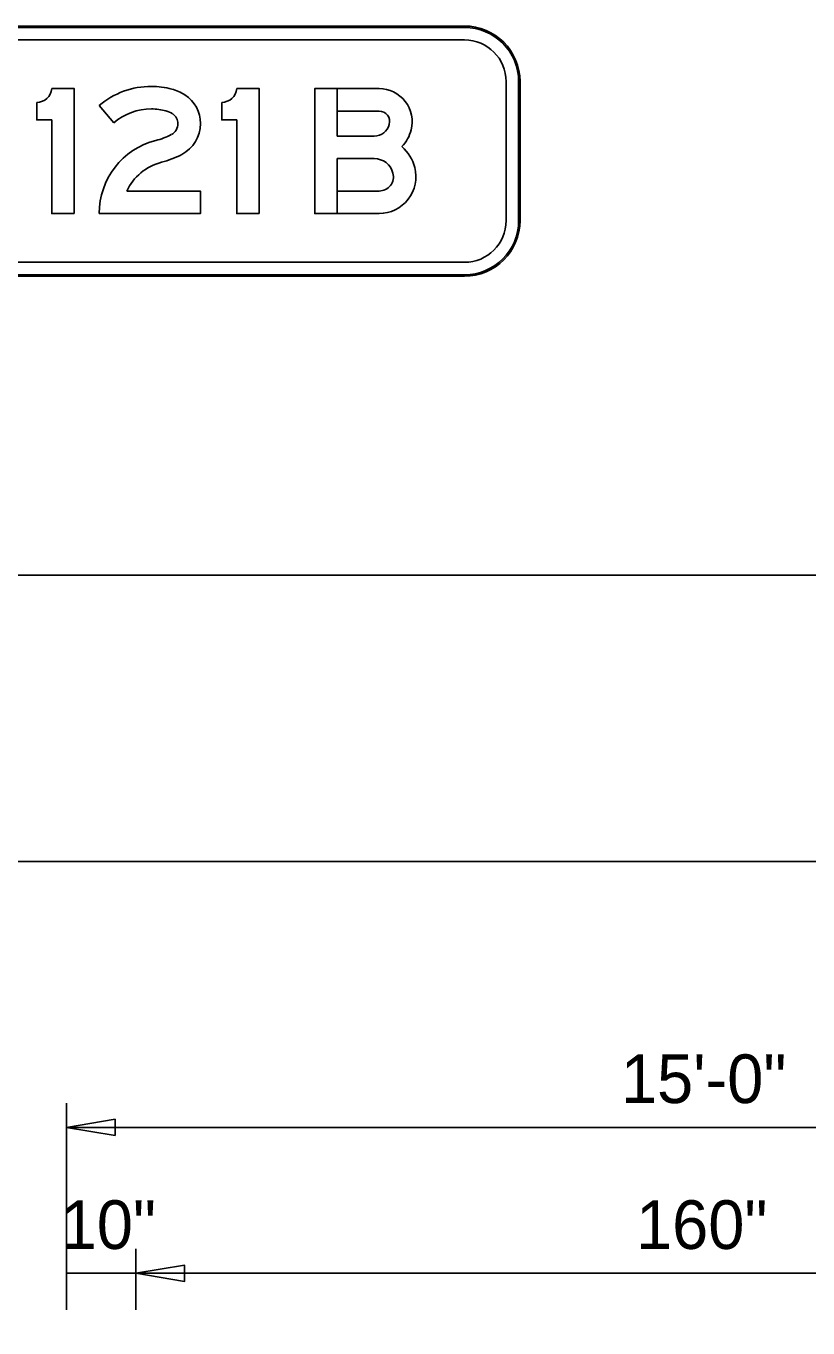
# Model space of a CAD drawing. Extents: x 2149961 to 2150220, y 145114 to 145240.
# Drawn here: x 2150031.53 to 2150040.92, y 145210.91 to 145226.53 of the extents above; entities that cross this region are included whole.
import ezdxf

# ---------------------------------------------------------------- set-up
doc = ezdxf.new("R2010")
doc.units = 0
for name, color, linetype in [('BORDER', 7, 'Continuous'), ('GSBWFILL', 7, 'Continuous'), ('GSCOLORFILL', 7, 'Continuous'), ('GSDIMS', 7, 'Continuous'), ('GSOUTLINE', 7, 'Continuous'), ('PDF', 7, 'Continuous')]:
    doc.layers.add(name, color=color, linetype=linetype)

msp = doc.modelspace()

# ---------------------------------------------------------------- linework, layer by layer
at = {"layer": 'BORDER'}
for p, q in [((2150010.458, 145219.948), (2150174.061, 145219.948)), ((2150171.536, 145216.512), (2150017.557, 145216.512))]:
    msp.add_line(p, q, dxfattribs=at)
at = {"layer": 'GSBWFILL'}
for p, q in [((2150036.797, 145226.535), (2150025.13, 145226.535)), ((2150025.13, 145226.368), (2150036.797, 145226.368)), ((2150037.297, 145225.868), (2150037.297, 145224.2)), ((2150037.464, 145224.2), (2150037.464, 145225.868)), ((2150036.797, 145223.7), (2150025.132, 145223.7)), ((2150025.132, 145223.534), (2150036.797, 145223.534))]:
    msp.add_line(p, q, dxfattribs=at)
for points in [[(2150031.843, 145225.784), (2150032.113, 145225.784), (2150032.113, 145224.284)], [(2150034.063, 145225.784), (2150034.333, 145225.784), (2150034.333, 145224.284)], [(2150035.714, 145225.214), (2150035.27, 145225.214), (2150035.27, 145225.784), (2150035, 145225.784), (2150035, 145224.284), (2150035.27, 145224.284)], [(2150035.772, 145225.784), (2150035.27, 145225.784), (2150035.27, 145225.514), (2150035.772, 145225.514)], [(2150032.113, 145224.284), (2150031.843, 145224.284), (2150031.843, 145225.409), (2150031.663, 145225.409), (2150031.663, 145225.619)], [(2150032.588, 145225.375), (2150032.413, 145225.581)], [(2150034.333, 145224.284), (2150034.063, 145224.284), (2150034.063, 145225.409), (2150033.883, 145225.409), (2150033.883, 145225.619)], [(2150035.27, 145224.284), (2150035.27, 145224.944), (2150035.714, 145224.944)], [(2150032.743, 145224.554), (2150033.628, 145224.554), (2150033.628, 145224.284), (2150032.413, 145224.284)], [(2150035.772, 145224.554), (2150035.27, 145224.554), (2150035.27, 145224.284), (2150035.772, 145224.284)]]:
    msp.add_lwpolyline(points, dxfattribs=at)
for centre, radius, start, end in [((2150036.797, 145225.868), 0.667, 0, 90), ((2150036.797, 145225.868), 0.5, 0, 90), ((2150036.797, 145224.2), 0.667, 270, 0), ((2150036.797, 145224.2), 0.5, 270, 0)]:
    msp.add_arc(centre, radius, start, end, dxfattribs=at)
for centre, major_axis, ratio, start_param, end_param in [((2150031.663, 145225.8), (0, 0.181), 0.999988, 3.141593, 4.625487), ((2150033.039, 145224.843), (0, 0.968), 0.999995, 0, 0.70376), ((2150033.039, 145224.862), (0, 0.948), 0.999995, 6.02311, 6.283185), ((2150033.141, 145225.247), (0, 0.55), 0.999995, 5.706931, 6.02311), ((2150033.883, 145225.8), (0, 0.181), 0.999988, 3.141593, 4.625487), ((2150035.772, 145225.387), (0, 0.397), 0.999994, 4.459709, 6.283185), ((2150033.218, 145225.364), (0, 0.41), 0.999995, 4.712389, 5.706931), ((2150033.039, 145224.843), (0, 0.698), 0.999995, 0, 0.70376), ((2150033.039, 145224.862), (0, 0.678), 0.999995, 6.02311, 6.283185), ((2150033.141, 145225.247), (0, 0.28), 0.999995, 5.706931, 6.02311), ((2150033.218, 145225.364), (0, 0.14), 0.999995, 4.712389, 5.706931), ((2150035.772, 145225.387), (0, 0.127), 0.999994, 4.459709, 6.283185), ((2150033.209, 145225.364), (0, 0.149), 0.999995, 3.626327, 4.712389), ((2150033.209, 145225.364), (0, 0.419), 0.999995, 3.626327, 4.712389), ((2150035.714, 145225.402), (0, 0.187), 0.999994, 3.141593, 4.459709), ((2150035.714, 145225.402), (0, 0.457), 0.999994, 3.95686, 4.459709), ((2150033.318, 145224.284), (0, 0.906), 0.999995, 0.25053, 1.570796), ((2150032.884, 145225.98), (0, 0.845), 0.999995, 3.392123, 3.626327), ((2150032.884, 145225.98), (0, 1.115), 0.999995, 3.392123, 3.626327), ((2150035.714, 145224.712), (0, 0.232), 0.999994, 4.965069, 6.283185), ((2150035.714, 145224.712), (0, 0.502), 0.999994, 4.965069, 5.558736), ((2150033.318, 145224.284), (0, 0.636), 0.999995, 0.25053, 1.132058), ((2150035.772, 145224.727), (0, 0.442), 0.999994, 3.141593, 4.965069), ((2150035.772, 145224.727), (0, 0.172), 0.999994, 3.141593, 4.965069)]:
    msp.add_ellipse(centre, major_axis=major_axis, ratio=ratio, start_param=start_param, end_param=end_param, dxfattribs=at)
at = {"layer": 'GSCOLORFILL'}
for p, q in [((2150036.797, 145226.535), (2150025.13, 145226.535)), ((2150036.797, 145226.535), (2150025.13, 145226.535)), ((2150036.797, 145226.535), (2150025.13, 145226.535)), ((2150025.13, 145226.518), (2150036.797, 145226.518)), ((2150025.13, 145226.368), (2150036.797, 145226.368)), ((2150037.297, 145225.868), (2150037.297, 145224.2)), ((2150037.447, 145225.868), (2150037.447, 145224.2)), ((2150037.464, 145224.2), (2150037.464, 145225.868)), ((2150037.464, 145224.2), (2150037.464, 145225.868)), ((2150037.464, 145224.2), (2150037.464, 145225.868)), ((2150036.797, 145223.7), (2150025.132, 145223.7)), ((2150036.797, 145223.55), (2150025.13, 145223.55)), ((2150025.13, 145223.534), (2150036.797, 145223.534)), ((2150025.13, 145223.534), (2150036.797, 145223.534)), ((2150025.132, 145223.534), (2150036.797, 145223.534))]:
    msp.add_line(p, q, dxfattribs=at)
for points in [[(2150031.843, 145225.784), (2150032.113, 145225.784), (2150032.113, 145224.284)], [(2150034.063, 145225.784), (2150034.333, 145225.784), (2150034.333, 145224.284)], [(2150035.714, 145225.214), (2150035.27, 145225.214), (2150035.27, 145225.784), (2150035, 145225.784), (2150035, 145224.284), (2150035.27, 145224.284)], [(2150035.772, 145225.784), (2150035.27, 145225.784), (2150035.27, 145225.514), (2150035.772, 145225.514)], [(2150032.113, 145224.284), (2150031.843, 145224.284), (2150031.843, 145225.409), (2150031.663, 145225.409), (2150031.663, 145225.619)], [(2150032.588, 145225.375), (2150032.413, 145225.581)], [(2150034.333, 145224.284), (2150034.063, 145224.284), (2150034.063, 145225.409), (2150033.883, 145225.409), (2150033.883, 145225.619)], [(2150035.27, 145224.284), (2150035.27, 145224.944), (2150035.714, 145224.944)], [(2150032.743, 145224.554), (2150033.628, 145224.554), (2150033.628, 145224.284), (2150032.413, 145224.284)], [(2150035.772, 145224.554), (2150035.27, 145224.554), (2150035.27, 145224.284), (2150035.772, 145224.284)]]:
    msp.add_lwpolyline(points, dxfattribs=at)
for centre, radius, start, end in [((2150036.797, 145225.868), 0.667, 0, 90), ((2150036.797, 145225.868), 0.667, 0, 90), ((2150036.797, 145225.868), 0.667, 0, 90), ((2150036.797, 145225.868), 0.65, 0, 90), ((2150036.797, 145225.868), 0.5, 0, 90), ((2150036.797, 145224.2), 0.667, 270, 0), ((2150036.797, 145224.2), 0.667, 270, 0), ((2150036.797, 145224.2), 0.5, 270, 0), ((2150036.797, 145224.2), 0.667, 270, 0), ((2150036.797, 145224.2), 0.65, 270, 0)]:
    msp.add_arc(centre, radius, start, end, dxfattribs=at)
for centre, major_axis, ratio, start_param, end_param in [((2150031.663, 145225.8), (0, 0.181), 0.999988, 3.141593, 4.625487), ((2150033.039, 145224.843), (0, 0.968), 0.999995, 0, 0.70376), ((2150033.039, 145224.862), (0, 0.948), 0.999995, 6.02311, 6.283185), ((2150033.141, 145225.247), (0, 0.55), 0.999995, 5.706931, 6.02311), ((2150033.883, 145225.8), (0, 0.181), 0.999988, 3.141593, 4.625487), ((2150035.772, 145225.387), (0, 0.397), 0.999994, 4.459709, 6.283185), ((2150033.218, 145225.364), (0, 0.41), 0.999995, 4.712389, 5.706931), ((2150033.039, 145224.843), (0, 0.698), 0.999995, 0, 0.70376), ((2150033.039, 145224.862), (0, 0.678), 0.999995, 6.02311, 6.283185), ((2150033.141, 145225.247), (0, 0.28), 0.999995, 5.706931, 6.02311), ((2150033.218, 145225.364), (0, 0.14), 0.999995, 4.712389, 5.706931), ((2150035.772, 145225.387), (0, 0.127), 0.999994, 4.459709, 6.283185), ((2150033.209, 145225.364), (0, 0.149), 0.999995, 3.626327, 4.712389), ((2150033.209, 145225.364), (0, 0.419), 0.999995, 3.626327, 4.712389), ((2150035.714, 145225.402), (0, 0.187), 0.999994, 3.141593, 4.459709), ((2150035.714, 145225.402), (0, 0.457), 0.999994, 3.95686, 4.459709), ((2150033.318, 145224.284), (0, 0.906), 0.999995, 0.25053, 1.570796), ((2150032.884, 145225.98), (0, 0.845), 0.999995, 3.392123, 3.626327), ((2150032.884, 145225.98), (0, 1.115), 0.999995, 3.392123, 3.626327), ((2150035.714, 145224.712), (0, 0.232), 0.999994, 4.965069, 6.283185), ((2150035.714, 145224.712), (0, 0.502), 0.999994, 4.965069, 5.558736), ((2150033.318, 145224.284), (0, 0.636), 0.999995, 0.25053, 1.132058), ((2150035.772, 145224.727), (0, 0.442), 0.999994, 3.141593, 4.965069), ((2150035.772, 145224.727), (0, 0.172), 0.999994, 3.141593, 4.965069)]:
    msp.add_ellipse(centre, major_axis=major_axis, ratio=ratio, start_param=start_param, end_param=end_param, dxfattribs=at)
at = {"layer": 'GSDIMS'}
for p, q in [((2150032.02, 145212.882), (2150032.02, 145213.612)), ((2150032.02, 145213.32), (2150047.02, 145213.32)), ((2150032.02, 145211.132), (2150032.02, 145212.882)), ((2150032.02, 145211.132), (2150032.02, 145211.862)), ((2150032.853, 145211.132), (2150032.853, 145211.862)), ((2150032.853, 145211.132), (2150032.853, 145211.862)), ((2150032.02, 145211.57), (2150032.853, 145211.57)), ((2150032.853, 145211.57), (2150046.187, 145211.57))]:
    msp.add_line(p, q, dxfattribs=at)
for points in [[(2150032.02, 145213.32), (2150032.603, 145213.223), (2150032.603, 145213.417)], [(2150032.853, 145211.57), (2150033.437, 145211.473), (2150033.437, 145211.667)]]:
    msp.add_lwpolyline(points, close=True, dxfattribs=at)
at = {"layer": 'GSOUTLINE'}
for p, q in [((2150036.797, 145226.535), (2150025.13, 145226.535)), ((2150036.797, 145226.368), (2150025.13, 145226.368)), ((2150037.297, 145224.2), (2150037.297, 145225.868)), ((2150037.464, 145224.2), (2150037.464, 145225.868)), ((2150035, 145224.284), (2150035.772, 145224.284)), ((2150025.13, 145223.7), (2150036.797, 145223.7)), ((2150025.13, 145223.534), (2150036.797, 145223.534))]:
    msp.add_line(p, q, dxfattribs=at)
for points in [[(2150031.843, 145225.784), (2150032.113, 145225.784), (2150032.113, 145224.284)], [(2150034.063, 145225.784), (2150034.333, 145225.784), (2150034.333, 145224.284)], [(2150035.772, 145225.784), (2150035, 145225.784), (2150035, 145224.284)], [(2150032.113, 145224.284), (2150031.843, 145224.284), (2150031.843, 145225.409), (2150031.663, 145225.409), (2150031.663, 145225.619)], [(2150032.588, 145225.375), (2150032.413, 145225.581)], [(2150034.333, 145224.284), (2150034.063, 145224.284), (2150034.063, 145225.409), (2150033.883, 145225.409), (2150033.883, 145225.619)], [(2150035.714, 145225.214), (2150035.27, 145225.214), (2150035.27, 145225.514), (2150035.772, 145225.514)], [(2150035.714, 145224.944), (2150035.27, 145224.944), (2150035.27, 145224.554), (2150035.772, 145224.554)], [(2150032.743, 145224.554), (2150033.628, 145224.554), (2150033.628, 145224.284), (2150032.413, 145224.284)]]:
    msp.add_lwpolyline(points, dxfattribs=at)
for centre, radius, start, end in [((2150036.797, 145225.868), 0.667, 0, 90), ((2150036.797, 145225.868), 0.5, 0, 90), ((2150036.797, 145224.2), 0.667, 270, 0), ((2150036.797, 145224.2), 0.5, 270, 0)]:
    msp.add_arc(centre, radius, start, end, dxfattribs=at)
for centre, major_axis, ratio, start_param, end_param in [((2150031.663, 145225.8), (0, 0.181), 0.999988, 3.141593, 4.625487), ((2150033.039, 145224.843), (0, 0.968), 0.999995, 0, 0.70376), ((2150033.039, 145224.862), (0, 0.948), 0.999995, 6.02311, 6.283185), ((2150033.141, 145225.247), (0, 0.55), 0.999995, 5.706931, 6.02311), ((2150033.883, 145225.8), (0, 0.181), 0.999988, 3.141593, 4.625487), ((2150035.772, 145225.387), (0, 0.397), 0.999994, 4.459709, 6.283185), ((2150033.218, 145225.364), (0, 0.41), 0.999995, 4.712389, 5.706931), ((2150033.039, 145224.843), (0, 0.698), 0.999995, 0, 0.70376), ((2150033.039, 145224.862), (0, 0.678), 0.999995, 6.02311, 6.283185), ((2150033.141, 145225.247), (0, 0.28), 0.999995, 5.706931, 6.02311), ((2150033.218, 145225.364), (0, 0.14), 0.999995, 4.712389, 5.706931), ((2150035.772, 145225.387), (0, 0.127), 0.999994, 4.459709, 6.283185), ((2150033.209, 145225.364), (0, 0.149), 0.999995, 3.626327, 4.712389), ((2150033.209, 145225.364), (0, 0.419), 0.999995, 3.626327, 4.712389), ((2150035.714, 145225.402), (0, 0.187), 0.999994, 3.141593, 4.459709), ((2150035.714, 145225.402), (0, 0.457), 0.999994, 3.95686, 4.459709), ((2150033.318, 145224.284), (0, 0.906), 0.999995, 0.25053, 1.570796), ((2150032.884, 145225.98), (0, 0.845), 0.999995, 3.392123, 3.626327), ((2150032.884, 145225.98), (0, 1.115), 0.999995, 3.392123, 3.626327), ((2150035.714, 145224.712), (0, 0.232), 0.999994, 4.965069, 6.283185), ((2150035.714, 145224.712), (0, 0.502), 0.999994, 4.965069, 5.558736), ((2150033.318, 145224.284), (0, 0.636), 0.999995, 0.25053, 1.132058), ((2150035.772, 145224.727), (0, 0.442), 0.999994, 3.141593, 4.965069), ((2150035.772, 145224.727), (0, 0.172), 0.999994, 3.141593, 4.965069)]:
    msp.add_ellipse(centre, major_axis=major_axis, ratio=ratio, start_param=start_param, end_param=end_param, dxfattribs=at)
at = {"layer": 'PDF'}
msp.add_lwpolyline([(2150010.458, 145114.088), (2150174.061, 145114.088), (2150174.061, 145219.948), (2150010.458, 145219.948)], close=True, dxfattribs=at)

# ---------------------------------------------------------------- texts
at = {"layer": 'GSDIMS'}
for s, p in [('15\'-0"', (2150038.675, 145213.612)), ('10"', (2150031.95, 145211.862)), ('160"', (2150038.856, 145211.862))]:
    msp.add_text(s, height=0.5833, dxfattribs=at).set_placement(p)

doc.saveas('drawing.dxf')
